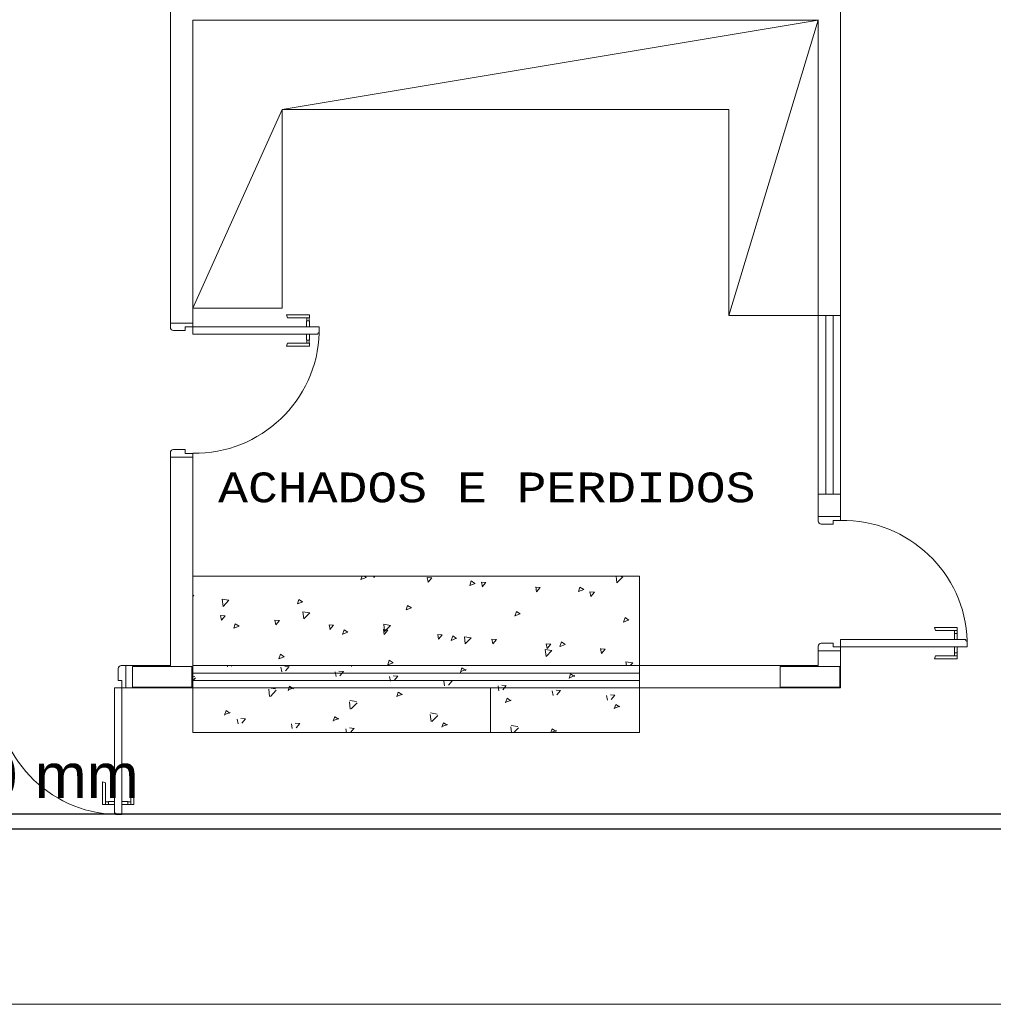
# Model space of a CAD drawing. Header units: feet. Extents: x 8 to 127, y 6 to 90.
# Tile 484 of 538: x 58.11 to 61.38, y 48.96 to 52.27. Entities that reach past the tile are written whole.
import ezdxf

# ---------------------------------------------------------------- set-up
doc = ezdxf.new("R2010")
doc.units = ezdxf.units.FT
doc.header["$MEASUREMENT"] = 0
doc.layers.get('0').update_dxf_attribs({"lineweight": 18})
for name, color, linetype in [('ALV Baixa', 252, 'Continuous'), ('Alvenaria', 7, 'Continuous'), ('Desnível', 8, 'Continuous'), ('Esquadria', 250, 'Continuous'), ('ESQUADRIAS', 252, 'Continuous'), ('FINA', 7, 'Continuous'), ('MOBILIARIO', 250, 'Continuous'), ('MOBILIÁRIO2', 250, 'Continuous'), ('NO ESPESSURA', 250, 'Continuous'), ('texto', 7, 'Continuous')]:
    doc.layers.add(name, color=color, linetype=linetype)
for name, color, linetype, lineweight in [('Cotas', 8, 'Continuous', 0), ('TQ-Condutos Sub-coletores', 108, 'Continuous', 25), ('TQ-Textos conduto Sub-coletores', 108, 'Continuous', 9)]:
    doc.layers.add(name, color=color, linetype=linetype, lineweight=lineweight)
doc.styles.add('Arial', font='arial.ttf')
doc.styles.add('CourierNew', font='cour.ttf')

msp = doc.modelspace()

# ---------------------------------------------------------------- linework, layer by layer
at = {"lineweight": 5}
msp.add_line((60.1902, 50.1), (60.1902, 50.025), dxfattribs=at)
at = {"layer": 'ALV Baixa', "lineweight": 5}
for p, q in [((60.1902, 50.1), (58.6902, 50.1)), ((60.1902, 50.075), (58.6902, 50.075)), ((60.1902, 50.05), (58.6902, 50.05)), ((60.1902, 50.025), (58.6902, 50.025))]:
    msp.add_line(p, q, dxfattribs=at)
at = {"layer": 'Alvenaria', "lineweight": 5}
for p, q in [((58.6152, 52.392), (58.6152, 51.25)), ((60.8652, 52.392), (60.8652, 51.275)), ((60.7906, 52.267), (58.6902, 52.267)), ((58.6902, 51.25), (58.6902, 52.267)), ((60.7902, 51.275), (60.7902, 52.267)), ((60.8652, 51.275), (60.7902, 51.275)), ((58.6152, 51.25), (58.6902, 51.25)), ((58.6152, 50.1), (58.6152, 50.8)), ((58.6152, 50.8), (58.6902, 50.8)), ((58.6902, 50.8), (58.6902, 50.025)), ((60.7902, 50.6), (60.7902, 50.675)), ((60.7902, 50.675), (60.8652, 50.675)), ((60.8652, 50.675), (60.8652, 50.6)), ((60.8652, 50.6), (60.7902, 50.6)), ((60.7902, 50.1), (60.7902, 50.15)), ((60.7902, 50.15), (60.8652, 50.15)), ((60.8652, 50.15), (60.8652, 50.025)), ((58.4652, 50.025), (58.4652, 50.1)), ((58.4652, 50.1), (58.6152, 50.1)), ((60.1902, 50.1), (60.7902, 50.1)), ((60.1902, 50.025), (60.1902, 50.1)), ((58.6902, 50.025), (58.4652, 50.025)), ((60.7902, 50.025), (60.1902, 50.025)), ((60.8652, 50.025), (60.7902, 50.025))]:
    msp.add_line(p, q, dxfattribs=at)
at = {"layer": 'Cotas'}
msp.add_line((62.6171, 48.963), (52.7171, 48.963), dxfattribs=at)
at = {"layer": 'Desnível', "lineweight": 5}
for centre, start, end in [((58.6967, 51.2312), 269.1064, 358.1329), ((60.8717, 50.1689), 1.8671, 90.8936), ((58.4464, 50.0185), 179.1064, 268.1329)]:
    msp.add_arc(centre, 0.4187, start, end, dxfattribs=at)
at = {"layer": 'Esquadria', "lineweight": 5}
for p, q in [((59.0084, 51.2675), (59.0056, 51.2775)), ((59.082, 51.2775), (59.0056, 51.2775)), ((59.082, 51.2675), (59.0084, 51.2675)), ((59.0728, 51.2575), (59.0728, 51.2675)), ((59.0813, 51.2575), (59.0813, 51.2675)), ((59.082, 51.2675), (59.082, 51.2775)), ((58.6152, 51.25), (58.6152, 51.235)), ((58.6652, 51.2375), (58.6902, 51.2375)), ((58.6652, 51.225), (58.6652, 51.2375)), ((58.6902, 51.2375), (58.6902, 51.25)), ((58.6902, 51.2375), (58.6902, 51.2125)), ((59.1152, 51.2375), (58.6902, 51.2375)), ((59.072, 51.2375), (59.072, 51.2575)), ((59.072, 51.2575), (59.082, 51.2575)), ((59.082, 51.2375), (59.082, 51.2575)), ((59.1152, 51.2175), (59.1152, 51.2375)), ((58.6252, 51.225), (58.6652, 51.225)), ((58.6902, 51.2125), (59.1102, 51.2125)), ((59.072, 51.2125), (59.072, 51.1925)), ((59.082, 51.2125), (59.082, 51.1925)), ((59.1102, 51.2125), (59.1102, 51.215)), ((59.1127, 51.2175), (59.1152, 51.2175)), ((59.0084, 51.1825), (59.0056, 51.1725)), ((59.082, 51.1725), (59.0056, 51.1725)), ((59.082, 51.1825), (59.0084, 51.1825)), ((59.072, 51.1925), (59.082, 51.1925)), ((59.0728, 51.1925), (59.0728, 51.1825)), ((59.0813, 51.1925), (59.0813, 51.1825)), ((59.082, 51.1825), (59.082, 51.1725)), ((58.6152, 50.8), (58.6152, 50.815)), ((58.6252, 50.825), (58.6652, 50.825)), ((58.6652, 50.825), (58.6652, 50.8125)), ((58.6652, 50.8125), (58.6902, 50.8125)), ((58.6902, 50.8125), (58.6902, 50.8)), ((60.7902, 50.6), (60.7902, 50.585)), ((60.8002, 50.575), (60.8402, 50.575)), ((60.8402, 50.5875), (60.8652, 50.5875)), ((60.8402, 50.575), (60.8402, 50.5875)), ((60.8652, 50.5875), (60.8652, 50.6)), ((61.257, 50.2275), (61.1806, 50.2275)), ((61.1834, 50.2175), (61.1806, 50.2275)), ((61.257, 50.2175), (61.1834, 50.2175)), ((61.247, 50.1875), (61.247, 50.2075)), ((61.247, 50.2075), (61.257, 50.2075)), ((61.2478, 50.2075), (61.2478, 50.2175)), ((61.2563, 50.2075), (61.2563, 50.2175)), ((61.257, 50.2175), (61.257, 50.2275)), ((61.257, 50.1875), (61.257, 50.2075)), ((60.8002, 50.175), (60.8402, 50.175)), ((60.8402, 50.175), (60.8402, 50.1625)), ((60.8652, 50.1625), (60.8652, 50.1875)), ((60.8652, 50.1875), (61.2852, 50.1875)), ((61.2852, 50.1875), (61.2852, 50.185)), ((61.2877, 50.1825), (61.2902, 50.1825)), ((61.2902, 50.1825), (61.2902, 50.1625)), ((60.7902, 50.15), (60.7902, 50.165)), ((60.8402, 50.1625), (60.8652, 50.1625)), ((60.8652, 50.1625), (60.8652, 50.15)), ((61.2902, 50.1625), (60.8652, 50.1625)), ((61.247, 50.1625), (61.247, 50.1425)), ((61.247, 50.1425), (61.257, 50.1425)), ((61.2478, 50.1425), (61.2478, 50.1325)), ((61.2563, 50.1425), (61.2563, 50.1325)), ((61.257, 50.1625), (61.257, 50.1425)), ((61.1834, 50.1325), (61.1806, 50.1225)), ((61.257, 50.1225), (61.1806, 50.1225)), ((61.257, 50.1325), (61.1834, 50.1325)), ((61.257, 50.1325), (61.257, 50.1225)), ((58.4402, 50.09), (58.4402, 50.05)), ((58.4652, 50.1), (58.4502, 50.1)), ((58.4402, 50.05), (58.4527, 50.05)), ((58.4527, 50.05), (58.4527, 50.025)), ((58.4527, 50.025), (58.4277, 50.025)), ((58.4277, 50.025), (58.4277, 49.605)), ((58.4527, 50.025), (58.4652, 50.025)), ((58.4527, 49.6), (58.4527, 50.025)), ((58.3877, 49.6333), (58.3877, 49.7097)), ((58.3977, 49.7069), (58.3877, 49.7097)), ((58.3977, 49.6333), (58.3977, 49.7069)), ((58.4827, 49.7069), (58.4927, 49.7097)), ((58.4827, 49.6333), (58.4827, 49.7069)), ((58.4927, 49.6333), (58.4927, 49.7097)), ((58.3977, 49.6333), (58.3877, 49.6333)), ((58.4077, 49.6425), (58.3977, 49.6425)), ((58.4077, 49.634), (58.3977, 49.634)), ((58.4277, 49.6433), (58.4077, 49.6433)), ((58.4077, 49.6433), (58.4077, 49.6333)), ((58.4277, 49.6333), (58.4077, 49.6333)), ((58.4527, 49.6433), (58.4727, 49.6433)), ((58.4527, 49.6333), (58.4727, 49.6333)), ((58.4727, 49.6433), (58.4727, 49.6333)), ((58.4727, 49.6425), (58.4827, 49.6425)), ((58.4727, 49.634), (58.4827, 49.634)), ((58.4827, 49.6333), (58.4927, 49.6333)), ((58.4277, 49.605), (58.4302, 49.605)), ((58.4327, 49.6025), (58.4327, 49.6)), ((58.4327, 49.6), (58.4527, 49.6))]:
    msp.add_line(p, q, dxfattribs=at)
for centre, radius, start, end in [((58.6252, 51.235), 0.01, 180, 270), ((59.1127, 51.215), 0.0025, 90, 180), ((58.6252, 50.815), 0.01, 90, 180), ((60.8002, 50.585), 0.01, 180, 270), ((60.8002, 50.165), 0.01, 90, 180), ((61.2877, 50.185), 0.0025, 180, 270), ((58.4502, 50.09), 0.01, 90, 180), ((58.4302, 49.6025), 0.0025, 0, 90)]:
    msp.add_arc(centre, radius, start, end, dxfattribs=at)
at = {"layer": 'ESQUADRIAS', "lineweight": 5}
for p, q in [((60.7902, 51.275), (60.7902, 50.675)), ((60.8152, 51.275), (60.8152, 50.675)), ((60.8402, 51.275), (60.8402, 50.675)), ((60.8652, 51.275), (60.8652, 50.675))]:
    msp.add_line(p, q, dxfattribs=at)
at = {"layer": 'FINA', "linetype": 'Continuous', "lineweight": 5}
for p, q in [((58.6876, 50.0975), (58.4876, 50.0975)), ((58.4876, 50.0975), (58.4876, 50.0275)), ((58.6876, 50.0275), (58.6876, 50.0975)), ((60.8626, 50.0975), (60.6626, 50.0975)), ((60.6626, 50.0975), (60.6626, 50.0275)), ((60.8626, 50.0275), (60.8626, 50.0975)), ((58.4876, 50.0275), (58.6876, 50.0275)), ((60.6626, 50.0275), (60.8626, 50.0275))]:
    msp.add_line(p, q, dxfattribs=at)
at = {"layer": 'MOBILIARIO', "lineweight": 5}
for p, q in [((60.4902, 51.967), (58.9902, 51.967)), ((58.9902, 51.967), (58.9902, 51.3)), ((60.4902, 51.275), (60.4902, 51.967)), ((58.9902, 51.3), (58.6902, 51.3)), ((60.7902, 51.275), (60.4902, 51.275))]:
    msp.add_line(p, q, dxfattribs=at)
at = {"layer": 'MOBILIÁRIO2', "lineweight": 5}
for p, q in [((60.1902, 50.4), (58.6902, 50.4)), ((60.1902, 50.1), (60.1902, 50.4)), ((58.6902, 49.875), (58.6902, 50.025)), ((59.6902, 50.025), (59.6902, 49.875)), ((60.1902, 50.025), (60.1902, 49.875)), ((60.1902, 49.875), (58.6902, 49.875))]:
    msp.add_line(p, q, dxfattribs=at)
at = {"layer": 'NO ESPESSURA', "lineweight": 5}
for p, q in [((58.9902, 51.967), (60.7902, 52.267)), ((60.7902, 52.267), (60.4902, 51.275)), ((58.6902, 51.3), (58.9902, 51.967))]:
    msp.add_line(p, q, dxfattribs=at)
at = {"layer": 'NO ESPESSURA', "linetype": 'Continuous', "lineweight": 5}
for p, q in [((59.2587, 50.4), (59.255, 50.389)), ((59.2728, 50.396), (59.2551, 50.3892)), ((59.2727, 50.3958), (59.2665, 50.4)), ((59.2973, 50.4), (59.2981, 50.3958)), ((59.3016, 50.4), (59.298, 50.3957)), ((59.4925, 50.3944), (59.4773, 50.3957)), ((59.4774, 50.3957), (59.4803, 50.3798)), ((59.4925, 50.3944), (59.4802, 50.3798)), ((59.6252, 50.384), (59.62, 50.3687)), ((59.6379, 50.3757), (59.6201, 50.3689)), ((59.6378, 50.3755), (59.6251, 50.384)), ((59.6746, 50.3785), (59.6595, 50.3798)), ((59.6595, 50.3798), (59.6625, 50.3639)), ((59.6746, 50.3785), (59.6624, 50.3639)), ((60.1113, 50.4), (60.1139, 50.3778)), ((60.1336, 50.3985), (60.1138, 50.3778)), ((60.1336, 50.3984), (60.1231, 50.4)), ((59.8568, 50.3625), (59.8416, 50.3638)), ((59.8417, 50.3639), (59.8447, 50.3479)), ((59.8568, 50.3625), (59.8446, 50.3479)), ((59.9902, 50.3637), (59.985, 50.3483)), ((60.0029, 50.3554), (59.9851, 50.3485)), ((60.0028, 50.3552), (59.9902, 50.3637)), ((60.039, 50.3466), (60.0238, 50.3479)), ((60.0239, 50.3479), (60.0268, 50.332)), ((60.039, 50.3466), (60.0268, 50.332)), ((58.6943, 50.3343), (58.6902, 50.337)), ((58.6944, 50.3345), (58.6902, 50.3329)), ((58.7893, 50.3227), (58.7921, 50.2986)), ((58.8119, 50.3191), (58.7893, 50.3227)), ((58.8119, 50.3192), (58.7921, 50.2986)), ((59.0467, 50.3224), (59.0416, 50.3071)), ((59.0594, 50.3141), (59.0416, 50.3073)), ((59.0593, 50.3139), (59.0467, 50.3224)), ((59.0604, 50.2807), (59.0632, 50.2565)), ((59.083, 50.2771), (59.0604, 50.2806)), ((59.083, 50.2772), (59.0632, 50.2565)), ((59.4117, 50.3021), (59.4066, 50.2867)), ((59.4245, 50.2938), (59.4067, 50.287)), ((59.4244, 50.2936), (59.4117, 50.3021)), ((59.7768, 50.2818), (59.7716, 50.2664)), ((59.7895, 50.2734), (59.7717, 50.2666)), ((59.7894, 50.2732), (59.7768, 50.2818)), ((58.799, 50.2671), (58.7838, 50.2684)), ((58.7839, 50.2684), (58.7868, 50.2525)), ((58.799, 50.2671), (58.7867, 50.2525)), ((58.8333, 50.2405), (58.8281, 50.2252)), ((58.8459, 50.232), (58.8333, 50.2405)), ((58.9811, 50.2512), (58.966, 50.2525)), ((58.9661, 50.2525), (58.969, 50.2366)), ((58.9811, 50.2512), (58.9689, 50.2366)), ((60.1418, 50.2614), (60.1366, 50.2461)), ((60.1545, 50.2531), (60.1367, 50.2463)), ((60.1544, 50.2529), (60.1418, 50.2614)), ((58.846, 50.2322), (58.8282, 50.2254)), ((59.1482, 50.2366), (59.1512, 50.2206)), ((59.1633, 50.2352), (59.1482, 50.2365)), ((59.1633, 50.2352), (59.1511, 50.2206)), ((59.1983, 50.2202), (59.1932, 50.2048)), ((59.211, 50.2119), (59.1933, 50.205)), ((59.2109, 50.2117), (59.1983, 50.2202)), ((59.3455, 50.2193), (59.3303, 50.2206)), ((59.3304, 50.2206), (59.3334, 50.2047)), ((59.3315, 50.2386), (59.3343, 50.2145)), ((59.3541, 50.2351), (59.3315, 50.2386)), ((59.3455, 50.2193), (59.3333, 50.2047)), ((59.354, 50.2351), (59.3343, 50.2145)), ((59.5277, 50.2033), (59.5125, 50.2047)), ((59.5126, 50.2047), (59.5155, 50.1888)), ((59.5277, 50.2033), (59.5155, 50.1887)), ((59.5634, 50.1998), (59.5582, 50.1845)), ((59.5761, 50.1915), (59.5583, 50.1847)), ((59.576, 50.1913), (59.5633, 50.1998)), ((59.6026, 50.1966), (59.6054, 50.1725)), ((59.6252, 50.193), (59.6026, 50.1965)), ((59.6251, 50.1931), (59.6053, 50.1725)), ((59.7099, 50.1874), (59.6947, 50.1887)), ((59.6948, 50.1887), (59.6977, 50.1728)), ((59.7099, 50.1874), (59.6976, 50.1728)), ((59.9284, 50.1795), (59.9232, 50.1641)), ((59.941, 50.171), (59.9284, 50.1795)), ((59.8962, 50.151), (59.8736, 50.1545)), ((59.8737, 50.1545), (59.8765, 50.1304)), ((59.8962, 50.151), (59.8764, 50.1304)), ((59.8921, 50.1715), (59.8769, 50.1728)), ((59.877, 50.1728), (59.8799, 50.1569)), ((59.8921, 50.1715), (59.8798, 50.1569)), ((59.9411, 50.1712), (59.9233, 50.1643)), ((60.0743, 50.1555), (60.0591, 50.1568)), ((60.0592, 50.1569), (60.0621, 50.1409)), ((60.0743, 50.1555), (60.062, 50.1409)), ((58.9849, 50.1382), (58.9798, 50.1229)), ((58.9976, 50.1299), (58.9798, 50.1231)), ((58.9975, 50.1297), (58.9849, 50.1383)), ((59.3499, 50.1179), (59.3448, 50.1026)), ((59.3626, 50.1096), (59.3449, 50.1028)), ((59.3626, 50.1094), (59.3499, 50.1179)), ((60.1447, 50.1125), (60.1462, 50.1)), ((60.1673, 50.1089), (60.1447, 50.1124)), ((60.1673, 50.109), (60.1587, 50.1)), ((58.8063, 50.1), (58.8072, 50.0953)), ((58.8217, 50.1), (58.8198, 50.0978)), ((58.9865, 50.0952), (58.9894, 50.0793)), ((59.0143, 50.0962), (58.9991, 50.0976)), ((59.0143, 50.0965), (59.002, 50.0819)), ((59.1687, 50.0793), (59.1716, 50.0634)), ((59.1964, 50.0803), (59.1813, 50.0816)), ((59.1965, 50.0805), (59.1842, 50.0659)), ((59.2246, 50.1), (59.2237, 50.0974)), ((59.225, 50.1), (59.225, 50.1)), ((59.5939, 50.0924), (59.5887, 50.0771)), ((59.6078, 50.0865), (59.59, 50.0797)), ((59.6066, 50.0839), (59.594, 50.0924)), ((58.6976, 50.0635), (58.6902, 50.0647)), ((58.6997, 50.0592), (58.6902, 50.0493)), ((59.3508, 50.0634), (59.3538, 50.0474)), ((59.3786, 50.0644), (59.3634, 50.0657)), ((59.3786, 50.0646), (59.3664, 50.05)), ((59.533, 50.0474), (59.536, 50.0315)), ((59.5608, 50.0484), (59.5456, 50.0498)), ((59.5608, 50.0486), (59.5486, 50.034)), ((59.9589, 50.0721), (59.9537, 50.0567)), ((59.9729, 50.0662), (59.9551, 50.0593)), ((59.9716, 50.0635), (59.959, 50.072)), ((58.9454, 50.0203), (58.9482, 49.9962)), ((58.9687, 50.0215), (58.9461, 50.025)), ((58.9708, 50.0171), (58.951, 49.9965)), ((59.0154, 50.0309), (59.0103, 50.0155)), ((59.0294, 50.0249), (59.0116, 50.0181)), ((59.0282, 50.0223), (59.0155, 50.0308)), ((59.3804, 50.0105), (59.3753, 49.9952)), ((59.3932, 50.0019), (59.3806, 50.0105)), ((59.7152, 50.0315), (59.7181, 50.0156)), ((59.743, 50.0325), (59.7278, 50.0338)), ((59.743, 50.0327), (59.7308, 50.0181)), ((59.8974, 50.0155), (59.9003, 49.9996)), ((59.9252, 50.0165), (59.91, 50.0179)), ((59.9252, 50.0168), (59.913, 50.0022)), ((59.2165, 49.9782), (59.2193, 49.9541)), ((59.2398, 49.9794), (59.2172, 49.983)), ((59.3944, 50.0046), (59.3766, 49.9978)), ((59.7455, 49.9902), (59.7403, 49.9748)), ((59.7594, 49.9842), (59.7417, 49.9774)), ((59.7582, 49.9816), (59.7456, 49.9901)), ((60.0796, 49.9996), (60.0825, 49.9837)), ((60.1074, 50.0006), (60.0922, 50.0019)), ((60.1074, 50.0008), (60.0951, 49.9862)), ((58.802, 49.9489), (58.7969, 49.9336)), ((58.816, 49.943), (58.7982, 49.9362)), ((58.8148, 49.9404), (58.8021, 49.9489)), ((59.2419, 49.9751), (59.2221, 49.9544)), ((60.1105, 49.9698), (60.1054, 49.9545)), ((60.1245, 49.9639), (60.1067, 49.9571)), ((60.1233, 49.9612), (60.1106, 49.9698)), ((58.8395, 49.9201), (58.8425, 49.9042)), ((58.8673, 49.9211), (58.8521, 49.9225)), ((58.8673, 49.9213), (58.8551, 49.9067)), ((59.167, 49.9286), (59.1619, 49.9132)), ((59.181, 49.9227), (59.1632, 49.9158)), ((59.1798, 49.92), (59.1671, 49.9285)), ((59.4876, 49.9362), (59.4904, 49.9121)), ((59.5109, 49.9374), (59.4883, 49.9409)), ((59.5129, 49.933), (59.4932, 49.9124)), ((59.0217, 49.9042), (59.0246, 49.8883)), ((59.0495, 49.9052), (59.0343, 49.9065)), ((59.0495, 49.9054), (59.0373, 49.8908)), ((59.2039, 49.8882), (59.2063, 49.875)), ((59.2317, 49.8892), (59.2165, 49.8906)), ((59.2317, 49.8895), (59.2196, 49.875)), ((59.5321, 49.9083), (59.5269, 49.8929)), ((59.546, 49.9023), (59.5282, 49.8955)), ((59.5448, 49.8997), (59.5322, 49.9082)), ((59.7586, 49.8942), (59.7609, 49.875)), ((59.782, 49.8954), (59.7594, 49.8989)), ((59.784, 49.891), (59.7687, 49.875)), ((59.8971, 49.8879), (59.8928, 49.875)), ((59.9111, 49.882), (59.8933, 49.8752)), ((59.9098, 49.8793), (59.8972, 49.8878))]:
    msp.add_line(p, q, dxfattribs=at)
at = {"layer": 'TQ-Condutos Sub-coletores'}
for p, q in [((52.9171, 49.6025), (62.4171, 49.6025)), ((52.9171, 49.5525), (62.4171, 49.5525))]:
    msp.add_line(p, q, dxfattribs=at)

# ---------------------------------------------------------------- texts
at = {"layer": 'texto', "lineweight": 5, "insert": (58.7756, 50.6467), "char_height": 0.1, "width": 3.78122, "attachment_point": 7, "line_spacing_factor": 0.9, "style": 'CourierNew'}
msp.add_mtext('ACHADOS E PERDIDOS', dxfattribs=at)
at = {"layer": 'TQ-Textos conduto Sub-coletores', "insert": (57.7521, 49.653), "char_height": 0.15, "width": 1.51372, "attachment_point": 7, "line_spacing_factor": 0.6, "style": 'Arial'}
msp.add_mtext('100 mm', dxfattribs=at)

doc.saveas('drawing.dxf')
